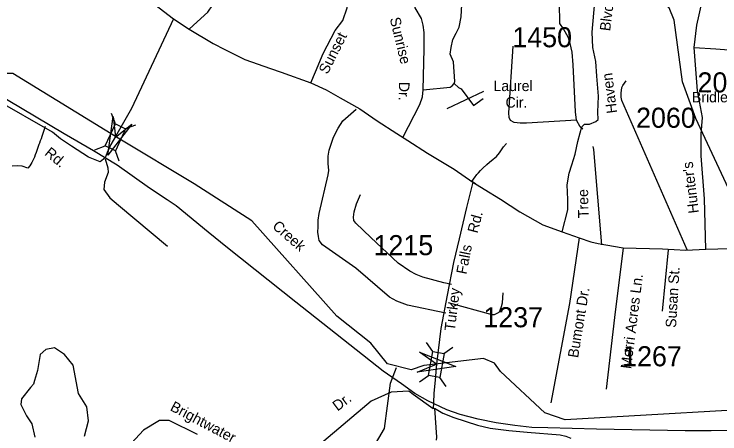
# Model space of a CAD drawing. Extents: x 884530 to 1028605, y 526725 to 653634.
# Drawn here: x 947745 to 952140, y 592447 to 595061 of the extents above; entities that cross this region are included whole.
import ezdxf

# ---------------------------------------------------------------- set-up
doc = ezdxf.new("R2010")
doc.units = 0
for name, color, linetype in [('Exist Hydrographic Creek Single Shore', 7, 'Continuous'), ('Exist Hydrographic Creek Single Shore Label', 7, 'Continuous'), ('Exist Railroad Mainline', 7, 'Continuous'), ('Exist Road Non-System Type 51', 7, 'Continuous'), ('Exist Road Non-System Type 51 Label', 7, 'Continuous'), ('Exist Road Primary US Attributed', 7, 'Continuous'), ('Exist Road Secondary Structure Standard Bridge Attributed CELL', 7, 'Continuous'), ('Exist Road Secondary Structure Standard Bridge CELL', 7, 'Continuous'), ('Exist Road Secondary Type 51 Attributed', 7, 'Continuous'), ('Exist Road Secondary Type 51 Label', 7, 'Continuous'), ('Exist Road Secondary Type 51 Number Label', 7, 'Continuous')]:
    doc.layers.add(name, color=color, linetype=linetype)

msp = doc.modelspace()

# ---------------------------------------------------------------- linework, layer by layer
at = {"layer": 'Exist Hydrographic Creek Single Shore'}
for points in [[(952311, 592632.6), (952413.7, 592935.8), (952418.7, 593076.8), (952349.8, 593481.8), (952207.9, 593944.1), (951991.3, 594411.1), (951907.8, 594639.3), (951854.9, 595024.3), (951824.3, 595100.4), (951375.8, 595618.1), (951352.9, 595677.6), (951365.1, 595785.6), (951496.6, 595963.5), (951587.7, 596174.9), (951563.5, 596667.7), (951415.9, 597199), (951248.7, 597655.2), (951081, 597862.1), (951035.9, 597997.5), (951060.4, 598213.6)], [(950217.2, 592846.2), (950069.8, 592883.9), (949966.6, 593011), (949753.9, 593180.3), (949225.1, 593774.3), (948866.2, 594004.7), (948403.1, 594281.8), (947736.3, 594692), (947534.2, 594692), (947251.2, 594843.7), (947094.2, 594961)], [(952311, 592632.6), (952184.7, 592592.5), (951176.8, 592534.5), (951049.9, 592578.2), (950773.9, 592835.3), (950736.4, 592887.9), (950668.9, 592915.7), (950295.9, 592872), (950217.2, 592846.2)], [(950255.9, 590561.2), (950271.8, 590732), (950247.9, 590867), (950085.3, 591017.9), (949942.4, 591156.9), (949815.4, 591196.6), (949761.8, 591298.7), (949772, 591580.7), (949817.9, 591697.9), (949712.4, 591903.4), (950050.9, 592479.9), (950089.5, 592762.2), (950126.3, 592860)]]:
    msp.add_lwpolyline(points, dxfattribs=at)
at = {"layer": 'Exist Railroad Mainline'}
for points in [[(950747.8, 592516.4), (950635, 592538.3), (950521.7, 592568.2), (950438.9, 592597.4), (950320.9, 592652.3), (950240.8, 592698.5), (950156.7, 592759.3), (950042.8, 592837.7), (949498.8, 593267.4), (949073.7, 593605.4), (948953.9, 593702.3), (948753.8, 593866.5), (948698.7, 593904.3), (948588.6, 593976.1), (948386.6, 594119.8), (948239.7, 594209.4), (948056.4, 594314.6), (947366.3, 594723.6), (946347.8, 595325.9), (946103.8, 595472.7)], [(952219.9, 592467.1), (952087, 592465.8), (951924.8, 592465.2), (951372.7, 592476.2), (951068.7, 592485), (950969, 592485.7), (950863.9, 592498.3), (950747.8, 592516.4)]]:
    msp.add_lwpolyline(points, dxfattribs=at)
at = {"layer": 'Exist Road Non-System Type 51'}
for p, q in [((950617.8, 594004.6), (950595.5, 594018.8)), ((951817.9, 593592), (951780.7, 593212))]:
    msp.add_line(p, q, dxfattribs=at)
for points in [[(951247.5, 594400.8), (951241.5, 594453.1), (951227.3, 594746.1), (951219.4, 594824.4), (951208.7, 594878), (951196.7, 594912.8), (951167.3, 594970.2), (951144.5, 595002), (951142.1, 595132), (951146.3, 595276.6), (951142.1, 595316.4), (951117, 595458.8), (951062.5, 595710.2), (951000.2, 595969.5)], [(950485.2, 594629.5), (950488.8, 594642), (950481.6, 594763.3), (950461, 594811.3), (950466.1, 594852.5), (950478.1, 594902.1), (950498.7, 594941.5), (950515.9, 594979.2), (950529.5, 595044.3), (950532.4, 595120.2), (950522.3, 595175.4), (950502.8, 595233.4), (950500.5, 595280.5), (950507, 595326.4), (950520.4, 595375.8), (950527.7, 595422), (950529.2, 595455.7), (950525, 595484.1), (950506, 595529.6)], [(950292.9, 594589.4), (950298.6, 594844.3), (950298, 594947.2), (950291.4, 594992.4), (950281.1, 595034.1), (950241.7, 595100.9), (950223.1, 595160.6), (950226.2, 595177.3), (950265.3, 595247.9), (950309.2, 595311)], [(951247.5, 594400.8), (950935.2, 594382.3), (950895.8, 594381.8), (950858.1, 594385.9), (950835.6, 594399.1), (950827.5, 594417.4), (950826.4, 594446), (950851.9, 594861.1)], [(951935.5, 593592.6), (951529.1, 594522.8), (951524.6, 594543.1), (951524.9, 594569.3), (951530.2, 594604.1), (951535.4, 594616.9), (951557.2, 594644.9)], [(950292.9, 594589.4), (950460.4, 594606.4), (950472.8, 594614.4), (950485.2, 594629.5)], [(950485.2, 594629.5), (950513, 594603.7), (950530, 594594.9), (950604.8, 594493), (950666.8, 594534.7)], [(950165.4, 594292.3), (950270.7, 594498.9), (950288.5, 594545.5), (950292.9, 594589.4)], [(950432.9, 593199), (950195.4, 593249.1), (950128.1, 593273.3), (950083.4, 593297.4), (949872.3, 593478), (949666.3, 593624.3), (949644.7, 593651), (949639.6, 593676.4), (949637.1, 593703.1), (949637.4, 593736.7), (949639.2, 593778.3), (949645.2, 593818.4), (949700.4, 594059.5), (949704.5, 594087.5), (949701.4, 594130.8), (949700.4, 594176), (949706.4, 594214.1), (949733.6, 594294.5), (949763.7, 594351.8), (949791.7, 594396), (949874.8, 594469.3)], [(951287.5, 594344.2), (951269.5, 594360), (951247.5, 594400.8)], [(947939, 594360.4), (947922.3, 594311.1), (947917.8, 594298.6), (947913.2, 594285.4), (947907.9, 594271.5), (947902.8, 594258.3), (947899, 594249.2), (947894.3, 594236.9), (947887.9, 594218.9), (947881.1, 594199.3), (947876, 594184.4), (947871.2, 594170.8), (947866.2, 594157.7), (947855.4, 594136.5), (947842, 594116), (947829.5, 594101.5), (947795.2, 594113.8), (947766.8, 594115.4), (947733.4, 594113.8)], [(950595.5, 594018.8), (950615.8, 594047.8), (950622.3, 594056.2), (950627.2, 594063), (950636.4, 594073.5), (950648.4, 594086.3), (950663.5, 594101.5), (950689, 594125.2), (950704.9, 594138.1), (950729.1, 594156.9), (950749.2, 594174.3), (950766.8, 594197.2), (950792, 594233.8), (950811.4, 594254.8)], [(951404.6, 593623.5), (951356.2, 594218.4), (951351.6, 594236.1)], [(948312.7, 594160.6), (948328.4, 594103), (948330.4, 594074.9), (948308.3, 594014.5), (948304.3, 593968.3), (948341.7, 593916.2), (948394.3, 593872.2), (948700.5, 593616.2)], [(950469.5, 593377.9), (950442.7, 593382.4), (950420.1, 593387.7), (950289.2, 593422.1), (950248.7, 593440.1), (950209, 593460.3), (950135.8, 593509.5), (949966.3, 593669.5), (949872.1, 593758.9), (949860.9, 593775.6), (949857.5, 593797), (949862.2, 593829), (949877.4, 593878.6), (949901.5, 593938.4)], [(950448.5, 593265.6), (950720.8, 593191.2), (950737.4, 593191.2), (950765.6, 593204), (950772.1, 593218.1), (950781, 593239.9), (950787.4, 593262.9), (950790, 593325.7)], [(950363.5, 592607.1), (950375.6, 592426.9), (950374.1, 592406.5)], [(950363.5, 592607.1), (950414.8, 592575.8), (950484.2, 592548.4), (950630, 592500.4), (950710.5, 592483.2), (950826.2, 592467.8), (950939.4, 592457.5), (951146, 592440.4), (951180.9, 592432.3), (951212.8, 592419.8)]]:
    msp.add_lwpolyline(points, dxfattribs=at)
at = {"layer": 'Exist Road Non-System Type 51 Label'}
msp.add_lwpolyline([(950668.3, 594578.8), (950438.8, 594471)], dxfattribs=at)
at = {"layer": 'Exist Road Primary US Attributed'}
msp.add_line((951159, 593705.7), (951263.8, 593667.7), dxfattribs=at)
for points in [[(948264, 595427.7), (948372.8, 595330), (948436.2, 595270.7), (948520.7, 595201.5), (948579.3, 595156.9), (948649.1, 595101), (948738.1, 595031.3)], [(948738.1, 595031.3), (948833.9, 594968)], [(948833.9, 594968), (948984.3, 594877.3), (949057.9, 594841.3), (949182.6, 594778), (949340.7, 594722.6), (949407.8, 594698.9), (949593.5, 594632.7)], [(949593.5, 594632.7), (949688.1, 594589.1), (949776.3, 594539.6), (949898.3, 594470.2), (950004.9, 594396.6), (950128.6, 594318), (950196.7, 594273.3), (950319.8, 594196), (950485.5, 594094.8), (950601.1, 594013.7)], [(950601.1, 594013.7), (950673.2, 593970.1), (950774.5, 593909.5), (950895, 593830), (951036.7, 593749.7), (951159, 593705.7)], [(951263.8, 593667.7), (951337.3, 593643.8), (951381.2, 593633.2), (951538, 593605.9)], [(951538, 593605.9), (951781.9, 593599.5), (951927.8, 593591.4), (952053.4, 593597.6)], [(952053.4, 593597.6), (952277.2, 593604), (952435.2, 593598)]]:
    msp.add_lwpolyline(points, dxfattribs=at)
at = {"layer": 'Exist Road Secondary Structure Standard Bridge Attributed CELL'}
for points in [[(948478.4, 594374.7), (948329.4, 594181.7), (948362, 594423.4), (948376.4, 594294.2)], [(950269.9, 592955.9), (950496.4, 592865.7), (950255.1, 592830.6), (950375.3, 592880)]]:
    msp.add_lwpolyline(points, close=True, dxfattribs=at)
at = {"layer": 'Exist Road Secondary Structure Standard Bridge CELL'}
for p, q in [((948375.6, 594377), (948352, 594441.9)), ((948438.1, 594347.9), (948502.9, 594371.5)), ((948246.6, 594216.6), (948311.4, 594240.2)), ((948399, 594145.5), (948375.4, 594210.4)), ((950353.1, 592959.7), (950313.5, 593016.3)), ((950421, 592947.8), (950477.5, 592987.3)), ((950270, 592771.4), (950326.5, 592811)), ((950435.6, 592742.2), (950396, 592798.7))]:
    msp.add_line(p, q, dxfattribs=at)
for points in [[(948311.4, 594240.2), (948375.3, 594377.2), (948439.2, 594347.3), (948375.4, 594210.4)], [(950326.5, 592811), (950352.7, 592959.8), (950422.2, 592947.5), (950396, 592798.7)]]:
    msp.add_lwpolyline(points, close=True, dxfattribs=at)
at = {"layer": 'Exist Road Secondary Type 51 Attributed'}
for points in [[(949593.5, 594632.7), (949621.7, 594702.1), (949670.4, 594815.7), (949744.6, 594959.6), (949791, 595022.2), (949818.8, 595101.1), (949835, 595193.9), (949853.6, 595344.7), (949881.4, 595481.6), (949895.2, 595540.9), (949913.8, 595598.9), (949919.2, 595632.6)], [(948833.9, 594968), (948884.3, 595012.1), (948951.1, 595072.6), (948982.6, 595119.2), (949030.4, 595222.6), (949112.3, 595435.6)], [(951159, 593705.7), (951194.2, 593841.6), (951193.5, 593907.1), (951189, 593998.7), (951201, 594070.8), (951217.8, 594122.8), (951238.8, 594188), (951256.5, 594267.1), (951270.7, 594321.3), (951280.5, 594358.8), (951297.1, 594375.3), (951329, 594376.3), (951368.2, 594392.8), (951382.2, 594405.7), (951381.1, 594450.4), (951384.4, 594549.1), (951374.5, 594675.3), (951367.6, 594767), (951348.7, 594854), (951345.1, 594949.5), (951360.9, 595138.5)], [(951980.3, 594854), (951997.2, 594992.8), (952028.9, 595138.9)], [(948738.1, 595031.3), (948476.4, 594474.2), (948375.5, 594298.3)], [(952053.4, 593597.6), (952043.8, 593911.1), (952024.7, 594177.8), (952024.7, 594314.3), (952031.1, 594418), (952001.5, 594583.1), (951980.3, 594854)], [(951980.3, 594854), (952115.7, 594845.6), (952274.8, 594832.3)], [(948311.5, 594165.6), (948280.9, 594142), (948208, 594170.3), (948102, 594238.6), (948032.7, 594285.1), (947984.7, 594326.7), (947626.4, 594528.4), (947476.8, 594633.2), (947425.7, 594653.9), (947388.5, 594645.2), (947376.7, 594638.1), (947356.4, 594592)], [(948375.5, 594298.3), (948346.6, 594248.8), (948323.3, 594198.6), (948311.5, 594165.6)], [(950601.1, 594013.7), (950562.1, 593855.9), (950517, 593660.6), (950481.8, 593513.9), (950442.6, 593311.2), (950402.8, 593103.5), (950376.1, 592881.4)], [(951263.8, 593667.7), (951203.3, 593257.9), (951087.9, 592640.8)], [(951538, 593605.9), (951483.7, 593171.4), (951432.6, 592724.2)], [(948183.2, 592431.4), (948208, 592526.9), (948197.3, 592615.3), (948144.7, 592697.3), (948112.5, 592873.6), (948059.4, 592940.8), (947995.8, 592983.3), (947942.8, 592972.7), (947907.4, 592940.8), (947889.7, 592841.8), (947872, 592778.1), (947865, 592756.9), (947847.3, 592735.6), (947790.7, 592664.9), (947787.2, 592629.5), (947822.5, 592558.7), (947854.4, 592509.2), (947873.1, 592425.5)], [(950376.1, 592881.4), (950367.9, 592783.9), (950358.9, 592698.8), (950356, 592641.4)], [(950230.3, 592692.9), (950202.5, 592713), (950092.6, 592707.3), (949968.8, 592650.7), (949647, 592378.3)], [(950356, 592641.4), (950354, 592603.2), (950230.3, 592692.9)], [(948886.8, 592442), (948710, 592530.4), (948649.9, 592530.4), (948550.9, 592470.3), (948476.7, 592388.9)]]:
    msp.add_lwpolyline(points, dxfattribs=at)

# ---------------------------------------------------------------- texts
at = {"layer": 'Exist Hydrographic Creek Single Shore Label'}
msp.add_text('Creek', height=65.62, rotation=318.9653, dxfattribs=at).set_placement((949348.1, 593732.4))
msp.add_text('Creek', height=65.62, rotation=318.9653, dxfattribs=at).set_placement((949348.1, 593732.4))
at = {"layer": 'Exist Road Non-System Type 51 Label'}
for s, rotation, p in [('Sunrise', 283.6313, (950083.8, 595033.7)), ('Dr.', 268.9958, (950142, 594640)), ('Susan St.', 86.5288, (951867, 593106.1))]:
    msp.add_text(s, height=65.62, rotation=rotation, dxfattribs=at).set_placement(p)
for s, p in [('Laurel', (950730.1, 594581.8)), ('Cir.', (950805.3, 594478.7))]:
    msp.add_text(s, height=65.62, dxfattribs=at).set_placement(p)
at = {"layer": 'Exist Road Secondary Type 51 Label'}
for s, height, rotation, p in [('Blvd.', 65.62, 82.6484, (951456.4, 594952.8)), ('Sunset', 65.62, 63.1712, (949696.6, 594682.5)), ('Haven', 65.62, 97.3639, (951501.3, 594446.8)), ('Rd.', 65.62, 320.4985, (947929.8, 594187.5)), ("Hunter's", 65.62, 97.0274, (952009.9, 593824)), ('Tree', 65.62, 91.2018, (951323.1, 593791.4)), ('Rd.', 65.62, 75.2147, (950630.2, 593692.6)), ('Falls', 65.62, 79.0555, (950561.7, 593437.1)), ('Merri Acres Ln.', 65.617, 82.7632, (951586.9, 592848.8)), ('Turkey', 65.62, 83.0133, (950489.4, 593085.3)), ('Bumont Dr.', 65.62, 80.6834, (951257, 592916.7)), ('Dr.', 65.62, 36.9218, (949758.8, 592585.5)), ('Brightwater', 65.617, 332.2119, (948711.3, 592595.6))]:
    msp.add_text(s, height=height, rotation=rotation, dxfattribs=at).set_placement(p)
msp.add_text('Bridle Path', height=65.617, dxfattribs=at).set_placement((951966, 594511.5))
at = {"layer": 'Exist Road Secondary Type 51 Number Label'}
for s, p in [('1450', (950847.4, 594854.8)), ('2061', (952001, 594573.5)), ('2060', (951618.2, 594353.4)), ('1215', (949983.1, 593559.7)), ('1237', (950667, 593110.8)), ('1267', (951531.5, 592867.6))]:
    msp.add_text(s, height=125, dxfattribs=at).set_placement(p)

doc.saveas('drawing.dxf')
